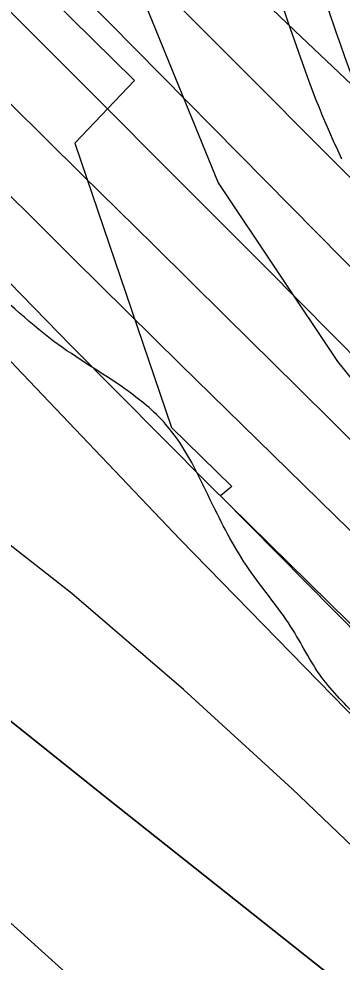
# Model space of a CAD drawing. Extents: x 3279314 to 3317160, y 734079 to 759431.
# Drawn here: x 3308717.7 to 3308832.8, y 750744.8 to 751081.3 of the extents above; entities that cross this region are included whole.
import ezdxf

# ---------------------------------------------------------------- set-up
doc = ezdxf.new("R2010")
doc.units = 0
for name, color, linetype in [('V-RIVR-EDGE', 7, 'Continuous'), ('V-ROAD-CNTR', 7, 'Continuous'), ('V-RRAP-RVMT', 7, 'Continuous'), ('V-SITE-VEGE', 7, 'Continuous'), ('V-TOPO-DPTH', 7, 'Continuous'), ('V-TOPO-MAJR', 7, 'Continuous'), ('V-TOPO-MINR', 7, 'Continuous'), ('V-TOPO-WATR', 7, 'Continuous')]:
    doc.layers.add(name, color=color, linetype=linetype)

msp = doc.modelspace()

# ---------------------------------------------------------------- linework, layer by layer
at = {"layer": 'V-RIVR-EDGE'}
msp.add_spline([(3310321.13, 749040.23), (3310300.43, 749054.71), (3310291.48, 749060.21), (3310284.53, 749069.69), (3310279.08, 749082.15), (3310276.14, 749099.09), (3310273.16, 749101.58), (3310272.66, 749103.08), (3310274.17, 749108.55), (3310272.69, 749114.53), (3310270.22, 749124), (3310267.74, 749126.49), (3310257.78, 749125.02), (3310250.81, 749127.03), (3310248.83, 749130.03), (3310246.36, 749138), (3310246.37, 749142.98), (3310240.9, 749146.48), (3310227.47, 749153.98), (3310224.49, 749156.98), (3310223.53, 749170.92), (3310223.05, 749178.39), (3310221.57, 749182.88), (3310210.16, 749201.33), (3310196.27, 749220.28), (3310184.35, 749234.26), (3310180.89, 749244.22), (3310168.48, 749260.69), (3310132.24, 749302.6), (3310100.95, 749338.04), (3310093.01, 749349.51), (3310080.1, 749360.99), (3310068.19, 749377.95), (3310063.22, 749384.44), (3310063.24, 749392.9), (3310059.28, 749401.38), (3310050.84, 749409.37), (3310038.9, 749415.37), (3310032.93, 749417.88), (3310031.94, 749421.36), (3310031.97, 749431.32), (3310027.51, 749441.79), (3310013.62, 749463.24), (3310002.21, 749480.19), (3309996.75, 749484.69), (3309989.8, 749494.17), (3309966.47, 749525.1), (3309915.81, 749577.01), (3309885.51, 749606.96), (3309870.12, 749627.91), (3309858.72, 749646.37), (3309848.3, 749660.83), (3309832.41, 749680.29), (3309811.56, 749707.23), (3309792.19, 749727.7), (3309770.83, 749747.17), (3309749.97, 749767.14), (3309721.15, 749794.1), (3309694.33, 749821.55), (3309675.95, 749841.02), (3309647.16, 749875.94), (3309632.27, 749893.91), (3309623.81, 749897.91), (3309619.35, 749905.89), (3309612.4, 749914.37), (3309608.42, 749917.87), (3309602.95, 749917.88), (3309597.97, 749917.89), (3309593.49, 749919.4), (3309591.01, 749923.39), (3309589.53, 749928.87), (3309582.58, 749936.85), (3309559.72, 749955.33), (3309517.49, 749996.77), (3309500.12, 750016.73), (3309486.72, 750038.67), (3309451.96, 750074.11), (3309414.2, 750111.55), (3309372.47, 750150), (3309355.08, 750165.97), (3309348.13, 750174.95), (3309345.66, 750180.94), (3309337.24, 750197.39), (3309328.3, 750210.36), (3309324.84, 750220.82), (3309324.86, 750227.79), (3309323.88, 750231.78), (3309308.97, 750246.75), (3309301.02, 750253.25), (3309289.58, 750255.27), (3309275.65, 750261.28), (3309266.21, 750269.27), (3309256.29, 750285.23), (3309242.39, 750304.18), (3309232.48, 750324.13), (3309226.56, 750344.06), (3309225.09, 750354.02), (3309225.1, 750360.49), (3309226.61, 750366.47), (3309226.63, 750374.93), (3309224.66, 750381.91), (3309217.72, 750394.37), (3309214.25, 750402.35), (3309208.81, 750416.8), (3309202.88, 750437.23), (3309195.97, 750461.15), (3309191.05, 750483.07), (3309177.66, 750507.51), (3309165.75, 750523.97), (3309142.39, 750541.95), (3309121.53, 750561.92), (3309087.25, 750593.38), (3309058.44, 750623.32), (3309023.66, 750653.78), (3308984.89, 750682.26), (3308965.52, 750701.73), (3308934.71, 750725.21), (3308916.82, 750741.69), (3308889.5, 750766.65), (3308879.07, 750781.12), (3308861.7, 750803.57), (3308838.86, 750831.51), (3308825.46, 750846.48), (3308814.55, 750864.44), (3308799.66, 750884.89), (3308786.77, 750907.83), (3308769.91, 750936.75), (3308755.5, 750949.23), (3308730.15, 750966.23), (3308702.32, 750989.7), (3308667.03, 751014.68), (3308635.22, 751038.16), (3308607.37, 751054.17), (3308596.45, 751066.15), (3308577.55, 751076.15), (3308544.74, 751098.14), (3308515.42, 751122.12), (3308480.63, 751147.1), (3308431.9, 751178.59), (3308381.19, 751210.58), (3308313.08, 751254.57), (3308298.17, 751264.07), (3308277.31, 751288.02), (3308255.95, 751308.99), (3308247.01, 751317.97), (3308234.57, 751321.99), (3308223.13, 751325), (3308216.67, 751329.5), (3308211.21, 751335.99), (3308207.75, 751346.95), (3308191.84, 751357.45), (3308167.47, 751369.96), (3308143.1, 751381.47), (3308114.75, 751393.99), (3308098.83, 751402), (3308065.53, 751427.97), (3308034.73, 751454.44), (3307987.99, 751482.94), (3307953.18, 751501.95), (3307919.38, 751524.44), (3307889.04, 751538.95), (3307842.78, 751558.49), (3307826.37, 751569.48), (3307807.98, 751583.97), (3307787.11, 751600.95), (3307757.78, 751617.95), (3307730.93, 751635.94), (3307709.54, 751642.47), (3307686.18, 751660.95), (3307647.39, 751683.46), (3307590.22, 751719.45), (3307548.46, 751746.94), (3307501.72, 751774.94), (3307418.18, 751822.45), (3307378.91, 751849.94), (3307352.06, 751864.44), (3307323.22, 751882.44), (3307282.93, 751899.97), (3307232.7, 751923.5), (3307180.99, 751954.99), (3307151.19, 751984.94), (3307118.88, 752007.93), (3307079.59, 752027.95), (3307037.81, 752048.46), (3306959.2, 752074.05), (3306908.45, 752091.61), (3306835.32, 752115.69), (3306813.43, 752124.71), (3306798, 752129.23), (3306775.59, 752128.29), (3306737.24, 752125.39), (3306707.36, 752121.48), (3306675.99, 752124.05), (3306640.67, 752138.08), (3306619.79, 752149.59), (3306586.97, 752168.09), (3306556.14, 752186.09), (3306540.22, 752191.11), (3306530.77, 752196.11), (3306523.31, 752198.12), (3306509.86, 752198.66), (3306494.43, 752199.19), (3306481.99, 752202.21), (3306455.62, 752212.73), (3306426.27, 752223.26), (3306394.43, 752235.79), (3306377.52, 752244.3), (3306357.63, 752254.8), (3306340.22, 752261.82), (3306315.84, 752271.84), (3306291.96, 752278.87), (3306250.66, 752292.41), (3306229.29, 752305.91), (3306214.86, 752312.92), (3306196.46, 752320.43), (3306178.54, 752322.47), (3306158.63, 752327.5), (3306122.35, 752354.48), (3306083.1, 752388.93), (3306035.88, 752426.89), (3305994.62, 752454.38), (3305960.83, 752483.35), (3305942.93, 752491.36), (3305925.51, 752496.38), (3305911.08, 752501.39), (3305890.21, 752519.37), (3305880.28, 752528.36), (3305854.92, 752543.36), (3305817.11, 752558.39), (3305791.24, 752567.92), (3305763.88, 752577.45), (3305740.5, 752586.47), (3305713.14, 752599.98), (3305680.82, 752615.99), (3305651.97, 752630.01), (3305614.66, 752644.04), (3305572.38, 752660.58), (3305548.49, 752666.61), (3305515.65, 752676.65), (3305473.87, 752696.18), (3305452.48, 752705.69), (3305406.24, 752733.19), (3305373.44, 752759.66), (3305338.65, 752786.14), (3305328.71, 752794.13), (3305312.3, 752802.64), (3305286.93, 752813.66), (3305252.11, 752826.69), (3305242.16, 752830.2), (3305208.83, 752844.72), (3305177.02, 752867.21), (3305143.72, 752892.19), (3305118.38, 752915.16), (3305099, 752933.13), (3305078.61, 752943.14), (3305068.68, 752953.62), (3305059.76, 752971.57), (3305047.83, 752980.06), (3305022.47, 752992.58), (3305004.56, 752998.1), (3304987.64, 753004.11), (3304962.77, 753016.13), (3304950.35, 753026.12), (3304927, 753047.59), (3304902.65, 753069.06), (3304884.27, 753085.54), (3304875.32, 753093.03), (3304866.37, 753098.53), (3304851.45, 753104.04), (3304833.04, 753108.07), (3304825.58, 753113.07), (3304814.14, 753120.56), (3304795.25, 753131.07), (3304772.88, 753147.56), (3304761.44, 753154.06), (3304763.94, 753158.04), (3304771.92, 753160.01), (3304783.88, 753164.96), (3304789.87, 753171.91), (3304791.88, 753177.39), (3304788.41, 753185.36), (3304783.94, 753189.36), (3304774.98, 753188.88), (3304768, 753187.9), (3304759.52, 753180.45), (3304750.53, 753171.51), (3304743.06, 753171.03), (3304737.09, 753172.04), (3304729.16, 753187.5), (3304721.73, 753203.95), (3304719.77, 753216.4), (3304715.85, 753239.82), (3304713.88, 753252.27), (3304707.95, 753266.73), (3304696.05, 753288.66), (3304696.05, 753291.15), (3304698.05, 753293.14), (3304721.87, 753260.22), (3304725.85, 753259.21), (3304731.83, 753261.69), (3304735.33, 753264.17), (3304733.35, 753270.15), (3304720.92, 753276.65), (3304713.96, 753281.65), (3304711.48, 753286.14), (3304713.98, 753291.11), (3304717.98, 753296.58), (3304717.99, 753300.56), (3304718.5, 753307.03), (3304717.02, 753313.51), (3304711.57, 753324.98), (3304706.64, 753344.91), (3304708.16, 753355.36), (3304713.67, 753366.3), (3304719.16, 753370.27), (3304720.66, 753373.26), (3304721.2, 753393.17), (3304720.24, 753405.62), (3304722.25, 753412.09), (3304722.76, 753416.07), (3304717.78, 753416.58), (3304715.78, 753414.1), (3304705.78, 753396.7), (3304698.79, 753388.75), (3304690.8, 753382.79), (3304689.3, 753379.81), (3304686.29, 753369.36), (3304679.29, 753358.92), (3304660.84, 753349), (3304644.89, 753343.07), (3304640.41, 753343.08), (3304636.93, 753344.58), (3304631.46, 753345.09), (3304617.01, 753341.14), (3304603.55, 753337.19), (3304582.13, 753334.26), (3304568.69, 753336.28), (3304558.23, 753332.33), (3304554.24, 753329.85), (3304552.23, 753325.37), (3304552.22, 753319.89), (3304556.69, 753317.39), (3304565.16, 753317.37), (3304576.61, 753317.34), (3304598.04, 753325.26), (3304606.01, 753325.24), (3304613.48, 753325.22), (3304648.36, 753335.09), (3304667.78, 753333.55), (3304668.76, 753326.58), (3304665.26, 753321.61), (3304643.84, 753318.67), (3304628.9, 753317.21), (3304618.94, 753317.24), (3304605.48, 753310.3), (3304596.99, 753303.35), (3304588.02, 753300.88), (3304567.61, 753299.44), (3304549.68, 753299.98), (3304541.72, 753301.99), (3304535.25, 753305.49), (3304526.8, 753311.99), (3304519.87, 753327.44), (3304518.9, 753335.41), (3304521.39, 753337.4), (3304525.87, 753336.89), (3304526.84, 753326.93), (3304529.33, 753326.92), (3304534.81, 753329.4), (3304537.33, 753338.35), (3304537.34, 753342.34), (3304537.86, 753354.29), (3304541.37, 753363.24), (3304546.86, 753368.71), (3304559.32, 753371.16), (3304574.27, 753376.6), (3304588.22, 753378.06), (3304594.7, 753384.02), (3304597.71, 753389.99), (3304596.72, 753393.48), (3304592.24, 753395.98), (3304585.76, 753391.02), (3304573.81, 753391.05), (3304554.38, 753389.6), (3304538.93, 753384.66), (3304531.44, 753374.72), (3304526.44, 753364.27), (3304528.89, 753350.82), (3304526.89, 753347.34), (3304520.9, 753341.38), (3304515.92, 753340.9), (3304509.95, 753341.41), (3304494.53, 753349.41), (3304491.56, 753355.9), (3304490.57, 753360.38), (3304490.59, 753365.36), (3304496.09, 753376.8), (3304507.09, 753394.7), (3304515.59, 753407.62), (3304516.11, 753419.07), (3304517.12, 753423.55), (3304526.1, 753431), (3304531.1, 753437.46), (3304532.61, 753445.92), (3304524.17, 753453.41), (3304521.69, 753458.9), (3304530.68, 753468.83), (3304541.15, 753474.28), (3304555.1, 753477.24), (3304557.09, 753479.22), (3304557.1, 753482.71), (3304543.16, 753483.24), (3304520.26, 753482.8), (3304499.35, 753484.84), (3304485.9, 753485.38), (3304474.95, 753484.41), (3304448.54, 753476.5), (3304441.56, 753474.53), (3304417.11, 753455.17), (3304393.67, 753438.3), (3304387.18, 753431.34), (3304378.71, 753431.36), (3304357.3, 753430.92), (3304348.83, 753429.94), (3304343.84, 753425.97), (3304328.37, 753410.58), (3304326.37, 753409.58), (3304314.92, 753410.11), (3304308.96, 753414.61), (3304303.5, 753421.09), (3304279.16, 753448.54), (3304275.21, 753458.51), (3304275.22, 753462.99), (3304280.21, 753469.45), (3304287.22, 753484.87), (3304290.73, 753495.82), (3304296.22, 753498.79), (3304306.68, 753501.26), (3304317.16, 753508.2), (3304337.61, 753522.09), (3304349.57, 753526.54), (3304379.96, 753532.94), (3304408.85, 753538.85), (3304418.82, 753542.31), (3304423.32, 753547.77), (3304423.33, 753551.76), (3304423.33, 753553.75), (3304421.84, 753554.75), (3304418.35, 753551.77), (3304410.38, 753551.79), (3304404.9, 753551.3), (3304391.95, 753548.35), (3304380.99, 753545.89), (3304368.53, 753544.42), (3304359.07, 753542.95), (3304347.6, 753538), (3304334.64, 753532.06), (3304327.66, 753526.6), (3304316.68, 753518.16), (3304306.22, 753513.7), (3304279.82, 753511.28), (3304275.34, 753513.78), (3304273.85, 753513.78), (3304261.39, 753511.33), (3304257.92, 753514.82), (3304257.94, 753522.79), (3304258.95, 753529.76), (3304264.43, 753532.23), (3304275.4, 753536.19), (3304283.38, 753540.65), (3304289.88, 753553.08)], degree=3, dxfattribs=at)
at = {"layer": 'V-ROAD-CNTR'}
for points in [[(3308832.76, 751031.27), (3308831.23, 751034.47), (3308829.76, 751037.67), (3308828.38, 751040.78), (3308827.08, 751043.79), (3308825.85, 751046.72), (3308824.7, 751049.55), (3308823.6, 751052.33), (3308821.57, 751057.62), (3308819.72, 751062.61), (3308818.05, 751067.28), (3308816.52, 751071.66), (3308813.75, 751079.8), (3308809.03, 751093.94)], [(3308846.3, 751037.73), (3308844.82, 751040.83), (3308843.43, 751043.85), (3308842.12, 751046.8), (3308840.88, 751049.66), (3308839.72, 751052.44), (3308838.62, 751055.15), (3308837.57, 751057.79), (3308835.6, 751062.91), (3308833.82, 751067.74), (3308832.19, 751072.28), (3308830.7, 751076.55), (3308827.96, 751084.59)], [(3308846.3, 751037.73), (3308844.82, 751040.83), (3308843.43, 751043.85), (3308842.12, 751046.8), (3308840.88, 751049.66), (3308839.72, 751052.44), (3308838.62, 751055.15), (3308837.57, 751057.79), (3308835.6, 751062.91), (3308833.82, 751067.74), (3308832.19, 751072.28), (3308830.7, 751076.55), (3308827.96, 751084.59)]]:
    msp.add_lwpolyline(points, dxfattribs=at)
at = {"layer": 'V-RRAP-RVMT'}
for p, q in [((3308659.58, 751157.1), (3308758.87, 751059.31)), ((3308758.87, 751059.31), (3308737.64, 751036.9)), ((3308737.64, 751036.9), (3308771.97, 750935.48)), ((3308771.97, 750935.48), (3308793.46, 750914.46)), ((3308793.46, 750914.46), (3308789.51, 750911.14)), ((3308789.51, 750911.14), (3308882.3, 750816.89))]:
    msp.add_line(p, q, dxfattribs=at)
at = {"layer": 'V-SITE-VEGE'}
msp.add_lwpolyline([(3308261.94, 751612.88), (3308529.59, 751316.12), (3308616.58, 751228.08), (3308671.21, 751181.42), (3308732.71, 751134.72), (3308759.92, 751093.37), (3308788.67, 751022.84), (3308831.19, 750959.09), (3308907.84, 750862.54), (3308982.88, 750784.86), (3309070.03, 750724.28), (3309089.8, 750712.17), (3309089.8, 755677.94)], dxfattribs=at)
at = {"layer": 'V-TOPO-DPTH'}
for points in [[(3307949.15, 751810.38), (3308560.82, 751235.32), (3308574.34, 751222.51), (3308587.81, 751209.64), (3308601.18, 751196.67), (3308614.48, 751183.64), (3308617.2, 751180.96), (3308629.09, 751169.21), (3308640.97, 751157.45), (3308652.82, 751145.66), (3308664.66, 751133.86), (3308676.48, 751122.04), (3308688.3, 751110.22), (3308700.11, 751098.39), (3308711.91, 751086.56), (3308805.87, 750992.31), (3308864.45, 750933.16), (3308922.77, 750873.74), (3308980.68, 750813.93), (3309038.33, 750753.87), (3309151.76, 750634.88)], [(3309067.22, 750666.07), (3309038.53, 750696.72), (3309009.53, 750727.09), (3308980.09, 750757.02), (3308950.34, 750786.65), (3308920.36, 750816.06), (3308890.35, 750845.44), (3308860.31, 750874.79), (3308830.26, 750904.12), (3308813.57, 750920.39), (3308775.26, 750957.95), (3308737.09, 750995.65), (3308699.13, 751033.56), (3308661.31, 751071.61), (3308578.62, 751155.28), (3308566.07, 751167.86), (3308553.44, 751180.34), (3308540.68, 751192.7), (3308527.84, 751204.98), (3308372.76, 751351.77)], [(3309067.22, 750666.07), (3309038.53, 750696.72), (3309009.53, 750727.09), (3308980.09, 750757.02), (3308950.34, 750786.65), (3308920.36, 750816.06), (3308890.35, 750845.44), (3308860.31, 750874.79), (3308830.26, 750904.12), (3308813.57, 750920.39), (3308775.26, 750957.95), (3308737.09, 750995.65), (3308699.13, 751033.56), (3308661.31, 751071.61), (3308578.62, 751155.28), (3308566.07, 751167.86), (3308553.44, 751180.34), (3308540.68, 751192.7), (3308527.84, 751204.98), (3308372.76, 751351.77)], [(3308336.28, 751271.59), (3308457.88, 751215.16), (3308465.12, 751211.51), (3308472.18, 751207.55), (3308478.96, 751203.14), (3308485.57, 751198.42), (3308491.92, 751193.36), (3308498.13, 751188.13), (3308504.13, 751182.65), (3308509.98, 751177.01), (3308526.71, 751160.22), (3308527.41, 751159.51), (3308528.11, 751158.8), (3308528.8, 751158.07), (3308529.49, 751157.35), (3308716.66, 750957.04), (3308775.1, 750895.59), (3308834.26, 750834.85), (3308894.48, 750775.16), (3308955.41, 750716.18), (3309068.91, 750608.26)], [(3308336.28, 751271.59), (3308457.88, 751215.16), (3308465.12, 751211.51), (3308472.18, 751207.55), (3308478.96, 751203.14), (3308485.57, 751198.42), (3308491.92, 751193.36), (3308498.13, 751188.13), (3308504.13, 751182.65), (3308509.98, 751177.01), (3308526.71, 751160.22), (3308527.41, 751159.51), (3308528.11, 751158.8), (3308528.8, 751158.07), (3308529.49, 751157.35), (3308716.66, 750957.04), (3308775.1, 750895.59), (3308834.26, 750834.85), (3308894.48, 750775.16), (3308955.41, 750716.18), (3309068.91, 750608.26)], [(3308960.1, 750532.28), (3308815.26, 750666.89), (3308746.34, 750730.15), (3308676.89, 750792.82), (3308606.66, 750854.61), (3308535.9, 750915.81), (3308409.5, 751023.77), (3308401.49, 751030.47), (3308393.38, 751037.05), (3308385.14, 751043.46), (3308376.8, 751049.75), (3308351.13, 751068.7)], [(3308960.1, 750532.28), (3308815.26, 750666.89), (3308746.34, 750730.15), (3308676.89, 750792.82), (3308606.66, 750854.61), (3308535.9, 750915.81), (3308409.5, 751023.77), (3308401.49, 751030.47), (3308393.38, 751037.05), (3308385.14, 751043.46), (3308376.8, 751049.75), (3308351.13, 751068.7)], [(3309049.25, 750532.97), (3309035.32, 750546.77), (3308995.2, 750586.35), (3308974.71, 750606.46), (3308954.17, 750626.52), (3308933.53, 750646.48), (3308912.84, 750666.38), (3308891.84, 750685.94), (3308870.48, 750705.09), (3308848.61, 750723.64), (3308826.38, 750741.79), (3308748.83, 750803.34), (3308713.08, 750832)], [(3308713.08, 750832), (3308748.83, 750803.34), (3308826.38, 750741.79), (3308848.61, 750723.64), (3308870.48, 750705.09), (3308891.84, 750685.94), (3308912.84, 750666.38), (3308933.53, 750646.48), (3308954.17, 750626.52), (3308974.71, 750606.46), (3308995.2, 750586.35), (3309035.32, 750546.77), (3309049.25, 750532.97)]]:
    msp.add_lwpolyline(points, dxfattribs=at)
at = {"layer": 'V-TOPO-MAJR'}
msp.add_lwpolyline([(3309063.53, 750847.82), (3309032.19, 750880.08), (3308999.58, 750911.06), (3308966.13, 750941.18), (3308954.73, 750951.03), (3308926.48, 750975.75), (3308898.42, 751000.67), (3308870.65, 751025.92), (3308843.07, 751051.38), (3308815.81, 751077.17), (3308788.78, 751103.2), (3308762.08, 751129.58), (3308735.62, 751156.19), (3308673.75, 751219.21), (3308656.72, 751236.54), (3308639.68, 751253.86), (3308622.62, 751271.17), (3308605.55, 751288.46), (3307895.8, 752007.09)], dxfattribs=at)
at = {"layer": 'V-TOPO-MINR'}
for points in [[(3309121.83, 750702.06), (3309008.67, 750817.2), (3308944, 750882.97), (3308879.29, 750948.7), (3308814.55, 751014.4), (3308749.77, 751080.06), (3308609.61, 751222.07), (3308607.95, 751223.75), (3308606.28, 751225.41), (3308604.62, 751227.08), (3308602.94, 751228.73), (3308576.43, 751254.89), (3308561.45, 751269.57), (3308546.4, 751284.18), (3308531.26, 751298.7), (3308516.06, 751313.16), (3307693.1, 752090.84)], [(3309151.76, 750634.88), (3309038.33, 750753.87), (3308980.68, 750813.93), (3308922.77, 750873.74), (3308864.45, 750933.16), (3308805.87, 750992.31), (3308711.91, 751086.56), (3308700.11, 751098.39), (3308688.3, 751110.22), (3308676.48, 751122.04), (3308664.66, 751133.86), (3308652.82, 751145.66), (3308640.97, 751157.45), (3308629.09, 751169.21), (3308617.2, 751180.96), (3308614.48, 751183.64), (3308601.18, 751196.67), (3308587.81, 751209.64), (3308574.34, 751222.51), (3308560.82, 751235.32), (3307949.15, 751810.38)], [(3309123.99, 750633.26), (3309051.35, 750710.85), (3309008.86, 750755.74), (3308966.04, 750800.31), (3308922.73, 750844.41), (3308879.1, 750888.19), (3308842.43, 750924.57), (3308816.87, 750949.91), (3308791.3, 750975.23), (3308765.71, 751000.54), (3308740.1, 751025.83), (3308714.51, 751051.13), (3308688.94, 751076.46), (3308663.4, 751101.82), (3308637.89, 751127.21), (3308610.8, 751154.22), (3308590.41, 751174.35), (3308569.89, 751194.34), (3308549.18, 751214.13), (3308528.33, 751233.79), (3308280.68, 751465.01)], [(3309078.52, 750789.32), (3309055.31, 750811.67), (3309031.81, 750833.76), (3309008.41, 750855.95), (3308985.15, 750878.29), (3308961.99, 750900.72), (3308920.98, 750940.7), (3308877.52, 750983.33), (3308834.24, 751026.15), (3308791.24, 751069.25), (3308748.42, 751112.53), (3308642.15, 751220.63), (3308632.68, 751230.23), (3308623.2, 751239.82), (3308613.69, 751249.38), (3308604.17, 751258.93), (3308429.98, 751433.09)], [(3309069.44, 750636.92), (3309053.18, 750654.03), (3309036.61, 750670.83), (3309019.83, 750687.43), (3309002.88, 750703.86), (3308985.91, 750720.29), (3308968.93, 750736.69), (3308951.93, 750753.08), (3308885.28, 750817.26), (3308835.2, 750866), (3308785.48, 750915.08), (3308736.29, 750964.69), (3308687.44, 751014.66), (3308550.38, 751156.36), (3308544.68, 751162.2), (3308538.93, 751168.01), (3308533.14, 751173.76), (3308527.31, 751179.47), (3308434.2, 751269.74), (3308395.48, 751306.08), (3308355.99, 751341.56)], [(3309068.91, 750608.26), (3308955.41, 750716.18), (3308894.48, 750775.16), (3308834.26, 750834.85), (3308775.1, 750895.59), (3308716.66, 750957.04), (3308529.49, 751157.35), (3308528.8, 751158.07), (3308528.11, 751158.8), (3308527.41, 751159.51), (3308526.71, 751160.22), (3308509.98, 751177.01), (3308504.13, 751182.65), (3308498.13, 751188.13), (3308491.92, 751193.36), (3308485.57, 751198.42), (3308478.96, 751203.14), (3308472.18, 751207.55), (3308465.12, 751211.51), (3308457.88, 751215.16), (3308336.28, 751271.59)], [(3309076.01, 750556.1), (3309058.07, 750573.41), (3308967.03, 750660.85), (3308929.05, 750697.3), (3308891.07, 750733.75), (3308853.07, 750770.17), (3308815.05, 750806.58), (3308776.26, 750842.06), (3308736.46, 750876.29), (3308695.13, 750908.67), (3308652.79, 750939.81), (3308495.01, 751050.37), (3308489.86, 751054.07), (3308484.76, 751057.84), (3308479.74, 751061.72), (3308474.78, 751065.68), (3308474.15, 751066.2), (3308469.57, 751069.97), (3308465.01, 751073.77), (3308460.48, 751077.62), (3308455.98, 751081.49)], [(3308960.1, 750532.28), (3308815.26, 750666.89), (3308746.34, 750730.15), (3308676.89, 750792.82), (3308606.66, 750854.61), (3308535.9, 750915.81), (3308409.5, 751023.77), (3308401.49, 751030.47), (3308393.38, 751037.05), (3308385.14, 751043.46), (3308376.8, 751049.75), (3308351.13, 751068.7)], [(3309049.25, 750532.97), (3309035.32, 750546.77), (3308995.2, 750586.35), (3308974.71, 750606.46), (3308954.17, 750626.52), (3308933.53, 750646.48), (3308912.84, 750666.38), (3308891.84, 750685.94), (3308870.48, 750705.09), (3308848.61, 750723.64), (3308826.38, 750741.79), (3308748.83, 750803.34), (3308713.08, 750832)]]:
    msp.add_lwpolyline(points, dxfattribs=at)
at = {"layer": 'V-TOPO-WATR'}
msp.add_lwpolyline([(3309067.22, 750666.07), (3309038.53, 750696.72), (3309009.53, 750727.09), (3308980.09, 750757.02), (3308950.34, 750786.65), (3308920.36, 750816.06), (3308890.35, 750845.44), (3308860.31, 750874.79), (3308830.26, 750904.12), (3308813.57, 750920.39), (3308775.26, 750957.95), (3308737.09, 750995.65), (3308699.13, 751033.56), (3308661.31, 751071.61), (3308578.62, 751155.28), (3308566.07, 751167.86), (3308553.44, 751180.34), (3308540.68, 751192.7), (3308527.84, 751204.98), (3308372.76, 751351.77)], dxfattribs=at)

doc.saveas('drawing.dxf')
